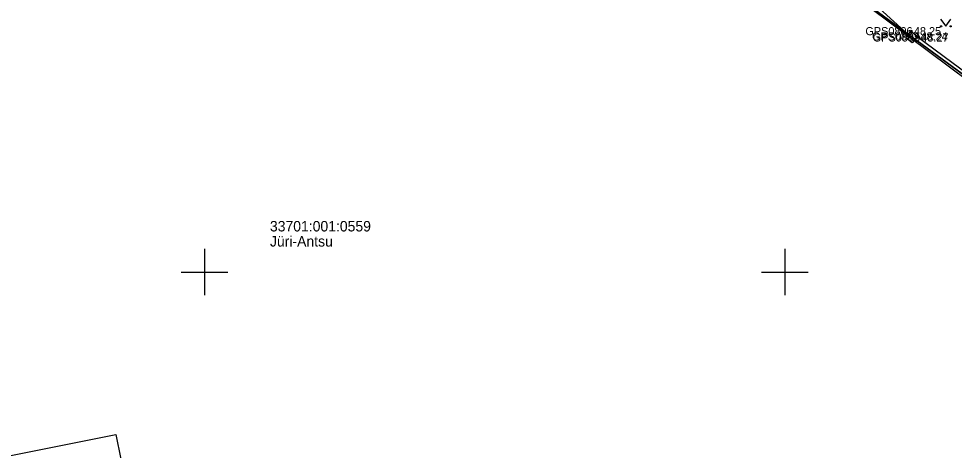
# Model space of a CAD drawing. Extents: x 551623 to 559850, y 6561220 to 6567135.
# Drawn here: x 555184 to 555264.6, y 6565534.6 to 6565571.8 of the extents above; entities that cross this region are included whole.
import ezdxf

# ---------------------------------------------------------------- set-up
doc = ezdxf.new("R2010")
doc.units = 0
for name, color, linetype in [('AED', 7, 'Continuous'), ('HALJASTUS', 7, 'Continuous'), ('Hoone Kõrval- või tootmishoone', 7, 'Continuous'), ('KORGUS-EH2000', 7, 'Continuous'), ('MOOTKORG-EH2000', 7, 'Continuous'), ('MOOTMPUNKT', 7, 'Continuous'), ('MOOTNR', 7, 'Continuous'), ('MOOTPIIR', 7, 'Continuous'), ('PIIR', 7, 'Continuous'), ('VORK', 7, 'Continuous')]:
    doc.layers.add(name, color=color, linetype=linetype)

msp = doc.modelspace()

# ---------------------------------------------------------------- linework, layer by layer
at = {"layer": 'AED'}
msp.add_line((555258.145, 6565572.717), (555260.639, 6565570.489), dxfattribs=at)
msp.add_lwpolyline([(555260.862, 6565570.773), (555261.431, 6565570.327), (555260.985, 6565569.759), (555260.417, 6565570.205)], close=True, dxfattribs=at)
msp.add_lwpolyline([(555301.646, 6565540.531), (555292.158, 6565547.42), (555274.134, 6565560.859), (555261.407, 6565570.297)], dxfattribs=at)
at = {"layer": 'HALJASTUS'}
for p, q in [((555263.398, 6565571.799), (555263.862, 6565571.192)), ((555263.862, 6565571.192), (555264.307, 6565571.799))]:
    msp.add_line(p, q, dxfattribs=at)
for centre in [(555263.461, 6565571.192), (555264.29, 6565571.192)]:
    msp.add_circle(centre, 0.055, dxfattribs=at)
at = {"layer": 'Hoone Kõrval- või tootmishoone'}
msp.add_lwpolyline([(555193.209, 6565531.74), (555184.028, 6565529.915), (555183.18, 6565534.161), (555192.365, 6565535.987)], close=True, dxfattribs=at)
at = {"layer": 'KORGUS-EH2000'}
msp.add_circle((555261.498, 6565570.23), 0.1, dxfattribs=at)
at = {"layer": 'MOOTMPUNKT'}
for centre in [(555260.862, 6565570.773), (555261.431, 6565570.327), (555261.498, 6565570.23)]:
    msp.add_circle(centre, 0.1, dxfattribs=at)
at = {"layer": 'MOOTPIIR'}
msp.add_lwpolyline([(555270.071, 6565591.77), (555264.162, 6565596.509), (555252.859, 6565602.795), (555243.776, 6565608.851), (555242.277, 6565610.46), (555240.551, 6565614.747), (555238.639, 6565625.031), (555237.448, 6565630.434), (555229.045, 6565629.544), (555232.436, 6565610.906), (555208.41, 6565607.243), (555194.266, 6565604.597), (555193.862, 6565607.099), (555187.233, 6565605.665), (555188.724, 6565598.434), (555188.66, 6565597.281), (555188.558, 6565594.964), (555216.926, 6565595.057), (555235.042, 6565592.642), (555233.453, 6565584.321), (555242.233, 6565583.941), (555257.286, 6565572.842), (555301.451, 6565539.862)], dxfattribs=at)
at = {"layer": 'PIIR'}
msp.add_lwpolyline([(555524.79, 6565820.16), (555464.46, 6565652.92), (555447.97, 6565611.96), (555353.12, 6565523.87), (555343.14, 6565512.46), (555302.6, 6565539.71), (555242.37, 6565583.94), (555179.42, 6565586.32), (555138.98, 6565580.6), (555121.18, 6565602.26), (555116.17, 6565610.5), (555109.96, 6565624.83), (555093.56, 6565628.47), (555079.04, 6565618.4), (555074.13, 6565607.82), (555075.34, 6565593.24), (555091.74, 6565551.94), (555171.91, 6565394.64), (555191.35, 6565341.19)], dxfattribs=at)
msp.add_lwpolyline([(555121.18, 6565602.26), (555138.98, 6565580.6), (555179.42, 6565586.32), (555242.37, 6565583.94), (555302.6, 6565539.71), (555287.77, 6565518.56), (555207.29, 6565506.14), (555200.64, 6565496.23), (555185.97, 6565502.75), (555177.68, 6565506.44), (555171.49, 6565510.85), (555162.05, 6565514.45), (555140.65, 6565513.25), (555139.49, 6565523.98), (555139.26, 6565529.51), (555141.68, 6565537.52), (555139.64, 6565543.1), (555131.01, 6565550.06), (555126.35, 6565558.74), (555119.63, 6565564.84), (555105.26, 6565587.71), (555099.5, 6565594.91), (555116.17, 6565610.5)], close=True, dxfattribs=at)
at = {"layer": 'VORK'}
for p, q in [((555200, 6565552), (555200, 6565548)), ((555250, 6565552), (555250, 6565548)), ((555198, 6565550), (555202, 6565550)), ((555248, 6565550), (555252, 6565550))]:
    msp.add_line(p, q, dxfattribs=at)

# ---------------------------------------------------------------- texts
at = {"layer": 'KORGUS-EH2000'}
msp.add_text(' 48.27', height=0.7, dxfattribs=at).set_placement((555261.498, 6565569.88))
at = {"layer": 'MOOTKORG-EH2000'}
for s, p in [(' 48.25', (555260.862, 6565570.423)), (' 48.24', (555261.431, 6565569.977)), (' 48.27', (555261.498, 6565569.88))]:
    msp.add_text(s, height=0.7, dxfattribs=at).set_placement(p)
at = {"layer": 'MOOTNR'}
for s, p in [('GPS0806 ', (555256.943, 6565570.423)), ('GPS0807 ', (555257.511, 6565569.977)), ('GPS0808 ', (555257.578, 6565569.88))]:
    msp.add_text(s, height=0.7, dxfattribs=at).set_placement(p)
at = {"layer": 'PIIR'}
for s, p in [('33701:001:0559', (555205.638, 6565553.5)), ('Jüri-Antsu', (555205.638, 6565552.2))]:
    msp.add_text(s, height=0.9, dxfattribs=at).set_placement(p)

doc.saveas('drawing.dxf')
